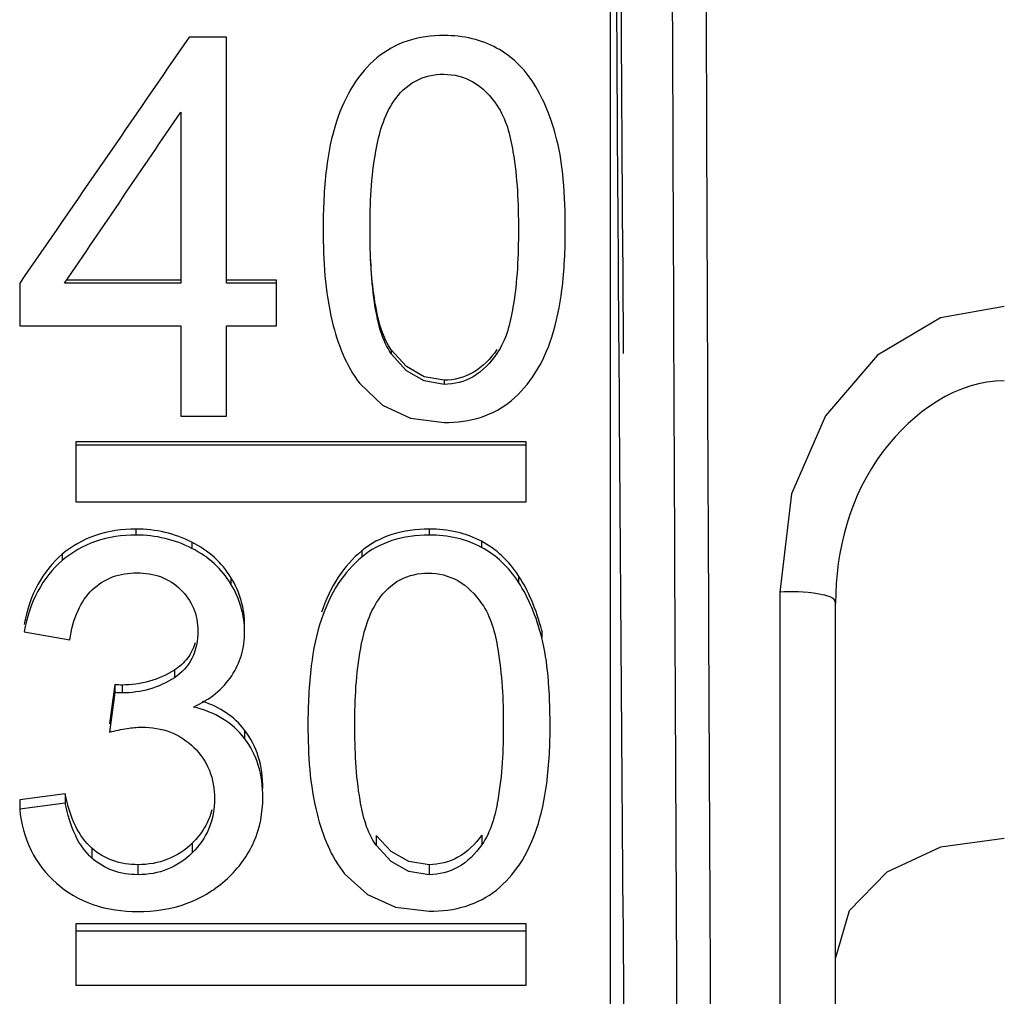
# Paper-space layout 'Sheet' of a CAD drawing. Header units: inches. Extents: x 0.2 to 10.8, y 0.2 to 8.3.
# Tile 488 of 545: x 7.3169 to 7.3519, y 6.6793 to 6.714. Entities that reach past the tile are written whole.
import ezdxf

# ---------------------------------------------------------------- set-up
doc = ezdxf.new("R2010")
doc.units = ezdxf.units.IN
doc.header["$MEASUREMENT"] = 0
doc.layers.get('0').update_dxf_attribs({"lineweight": 5})

psp = doc.layouts.new('Sheet')

# ---------------------------------------------------------------- linework, layer by layer
at = {"color": 0, "linetype": 'ByBlock', "lineweight": -3}
for p, q in [((7.337877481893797, 6.612809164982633), (7.337877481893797, 6.815106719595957)), ((7.324224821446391, 6.713428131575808), (7.322901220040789, 6.713428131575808)), ((7.324224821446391, 6.704681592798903), (7.324224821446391, 6.713428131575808)), ((7.32260408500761, 6.710763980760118), (7.32260408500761, 6.704681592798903)), ((7.316877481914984, 6.704681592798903), (7.316877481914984, 6.703167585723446)), ((7.32260408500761, 6.704681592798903), (7.318471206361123, 6.704681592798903)), ((7.32260408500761, 6.704790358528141), (7.318545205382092, 6.704790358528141)), ((7.326007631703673, 6.704790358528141), (7.324224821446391, 6.704790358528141)), ((7.326007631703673, 6.704681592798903), (7.324224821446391, 6.704681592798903)), ((7.326007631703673, 6.703167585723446), (7.326007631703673, 6.704790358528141)), ((7.316877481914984, 6.703167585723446), (7.32260408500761, 6.703167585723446)), ((7.32260408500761, 6.703167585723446), (7.32260408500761, 6.699955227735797)), ((7.324224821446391, 6.699955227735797), (7.324224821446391, 6.703167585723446)), ((7.324224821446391, 6.703167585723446), (7.326007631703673, 6.703167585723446)), ((7.330086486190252, 6.702306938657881), (7.330086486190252, 6.702168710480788)), ((7.338170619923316, 6.702216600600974), (7.338183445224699, 6.700385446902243)), ((7.341323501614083, 6.702199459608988), (7.341331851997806, 6.70017985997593)), ((7.331968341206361, 6.701230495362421), (7.331968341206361, 6.701079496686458)), ((7.338183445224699, 6.700385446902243), (7.338200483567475, 6.698001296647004)), ((7.341331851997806, 6.70017985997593), (7.341340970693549, 6.698015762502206)), ((7.32260408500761, 6.699955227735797), (7.324224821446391, 6.699955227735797)), ((7.318877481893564, 6.699037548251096), (7.318877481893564, 6.696904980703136)), ((7.334877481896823, 6.699037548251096), (7.318877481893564, 6.699037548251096)), ((7.334877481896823, 6.696904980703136), (7.334877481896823, 6.699037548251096)), ((7.334877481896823, 6.698919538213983), (7.318877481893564, 6.698919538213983)), ((7.318877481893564, 6.696904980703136), (7.334877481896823, 6.696904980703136)), ((7.321010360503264, 6.695936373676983), (7.321010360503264, 6.695722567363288)), ((7.331428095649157, 6.695936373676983), (7.331428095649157, 6.695722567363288)), ((7.333290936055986, 6.695504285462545), (7.333290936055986, 6.695285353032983)), ((7.322999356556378, 6.695468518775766), (7.322999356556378, 6.695249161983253)), ((7.329035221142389, 6.695163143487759), (7.329035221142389, 6.694940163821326)), ((7.31839016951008, 6.69504047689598), (7.31839016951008, 6.694816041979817)), ((7.32438490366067, 6.694216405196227), (7.32438490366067, 6.693982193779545)), ((7.334612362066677, 6.694278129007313), (7.334612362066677, 6.694044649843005)), ((7.343897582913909, 6.693691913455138), (7.343897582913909, 6.645255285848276)), ((7.345891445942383, 6.638006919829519), (7.345877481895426, 6.693290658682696)), ((7.317039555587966, 6.692286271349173), (7.318660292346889, 6.691998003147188)), ((7.335434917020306, 6.692335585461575), (7.335434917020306, 6.692079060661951)), ((7.322377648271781, 6.690924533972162), (7.322377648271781, 6.690651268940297)), ((7.320254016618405, 6.690408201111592), (7.320073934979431, 6.689010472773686)), ((7.320254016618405, 6.690408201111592), (7.320254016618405, 6.690128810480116)), ((7.320515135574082, 6.690390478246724), (7.320515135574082, 6.690110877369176)), ((7.320254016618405, 6.690128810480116), (7.320073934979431, 6.688714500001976)), ((7.324873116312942, 6.68878976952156), (7.324873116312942, 6.688491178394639)), ((7.318498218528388, 6.686519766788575), (7.316877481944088, 6.686309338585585)), ((7.318498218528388, 6.686519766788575), (7.318498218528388, 6.686194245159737)), ((7.316877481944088, 6.686309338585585), (7.316877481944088, 6.685981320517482)), ((7.318498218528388, 6.686194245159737), (7.316877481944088, 6.685981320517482)), ((7.329546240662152, 6.685040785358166), (7.329546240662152, 6.684697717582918)), ((7.333300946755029, 6.685049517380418), (7.333300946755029, 6.684706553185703)), ((7.323011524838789, 6.684768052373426), (7.323011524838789, 6.684421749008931)), ((7.319443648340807, 6.684587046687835), (7.319443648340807, 6.684238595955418)), ((7.321082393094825, 6.684003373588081), (7.321082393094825, 6.683647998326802)), ((7.331428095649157, 6.684003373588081), (7.331428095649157, 6.683647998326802)), ((7.318877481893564, 6.681896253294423), (7.318877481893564, 6.6797144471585)), ((7.334877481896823, 6.681896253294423), (7.318877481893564, 6.681896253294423)), ((7.334877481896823, 6.6797144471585), (7.334877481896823, 6.681896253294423)), ((7.334877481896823, 6.681642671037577), (7.318877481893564, 6.681642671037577)), ((7.318877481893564, 6.6797144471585), (7.334877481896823, 6.6797144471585))]:
    psp.add_line(p, q, dxfattribs=at)
for points in [[(7.351877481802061, 6.70385029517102), (7.349608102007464, 6.703444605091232), (7.347371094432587, 6.70211505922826), (7.345519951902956, 6.699957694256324), (7.34431840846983, 6.697185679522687), (7.343897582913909, 6.693691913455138)], [(7.331968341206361, 6.701230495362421), (7.331252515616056, 6.701351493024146), (7.330624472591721, 6.701712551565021), (7.330086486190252, 6.702306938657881)], [(7.331968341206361, 6.701079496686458), (7.33125074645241, 6.701202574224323), (7.330622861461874, 6.701568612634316), (7.330086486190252, 6.702168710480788)], [(7.328966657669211, 6.701113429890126), (7.329776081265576, 6.700344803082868), (7.330773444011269, 6.699882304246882), (7.331968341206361, 6.699726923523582)], [(7.331428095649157, 6.684003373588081), (7.330712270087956, 6.684119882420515), (7.330084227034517, 6.684467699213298), (7.329546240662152, 6.685040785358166)], [(7.331428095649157, 6.683647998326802), (7.33071050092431, 6.683766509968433), (7.33008261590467, 6.684119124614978), (7.329546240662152, 6.684697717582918)], [(7.351877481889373, 6.684938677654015), (7.349609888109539, 6.684624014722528), (7.347699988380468, 6.683741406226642), (7.346361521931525, 6.682365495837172), (7.345877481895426, 6.680696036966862)], [(7.328426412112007, 6.683680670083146), (7.329235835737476, 6.682941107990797), (7.330233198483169, 6.682496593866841), (7.331428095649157, 6.682347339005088)]]:
    psp.add_lwpolyline(points, dxfattribs=at)
for centre, radius, start, end in [((18.01423180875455, 6.770929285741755), 10.676280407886, 180.391381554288, 180.6714299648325), ((25.39443307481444, 6.770298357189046), 18.05323680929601, 180.2294047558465, 180.394372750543), ((25.09313253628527, 6.770116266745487), 17.7531372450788, 180.2329891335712, 180.4002480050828)]:
    psp.add_arc(centre, radius, start, end, dxfattribs=at)
psp.add_ellipse((7.338698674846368, 6.713958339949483), major_axis=(-0.0004443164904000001, 0.07199999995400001), ratio=0.006170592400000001, start_param=-3.808296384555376e-05, end_param=1.735029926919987, dxfattribs=at)
for points in [[(7.338025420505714, 6.72573016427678), (7.338067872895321, 6.717892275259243), (7.338116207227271, 6.710054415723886), (7.338170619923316, 6.702216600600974)], [(7.340035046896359, 6.725723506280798), (7.340066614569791, 6.716457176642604), (7.340102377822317, 6.707190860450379), (7.340142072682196, 6.697924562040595)], [(7.341237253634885, 6.725742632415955), (7.341262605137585, 6.717894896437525), (7.341291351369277, 6.710047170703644), (7.341323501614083, 6.702199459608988)], [(7.322901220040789, 6.713428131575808), (7.32089527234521, 6.710511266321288), (7.318889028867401, 6.707594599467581), (7.316877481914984, 6.704681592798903)]]:
    psp.add_open_spline(points, degree=3, dxfattribs=at)
for points, knots in [([(7.331968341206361, 6.713483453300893), (7.33152260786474, 6.713483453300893), (7.330658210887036, 6.713373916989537), (7.329888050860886, 6.712950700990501), (7.329575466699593, 6.712687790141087)], [0, 0, 0, 0, 0.5218242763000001, 1, 1, 1, 1]), ([(7.33383118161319, 6.713038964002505), (7.333559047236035, 6.713188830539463), (7.332948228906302, 6.713419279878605), (7.332301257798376, 6.713483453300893), (7.331968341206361, 6.713483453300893)], [0, 0, 0, 0, 0.4827183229, 1, 1, 1, 1]), ([(7.335152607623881, 6.711775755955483), (7.334986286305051, 6.71204112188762), (7.334598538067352, 6.712527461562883), (7.334095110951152, 6.712893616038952), (7.33383118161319, 6.713038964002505)], [0, 0, 0, 0, 0.5096627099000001, 1, 1, 1, 1]), ([(7.329575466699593, 6.712687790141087), (7.329251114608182, 6.712414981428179), (7.328658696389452, 6.71171596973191), (7.328291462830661, 6.710883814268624), (7.328141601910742, 6.710432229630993)], [0, 0, 0, 0, 0.4711130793, 1, 1, 1, 1]), ([(7.330170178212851, 6.711139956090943), (7.33036886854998, 6.711433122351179), (7.330885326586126, 6.711954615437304), (7.331605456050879, 6.712109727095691), (7.331950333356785, 6.712109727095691)], [0, 0, 0, 0, 0.5066346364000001, 1, 1, 1, 1]), ([(7.331950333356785, 6.712109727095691), (7.332308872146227, 6.712109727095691), (7.333079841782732, 6.711909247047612), (7.333615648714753, 6.711335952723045), (7.333839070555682, 6.711011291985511)], [0, 0, 0, 0, 0.4763699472, 1, 1, 1, 1]), ([(7.33597516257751, 6.709768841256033), (7.335882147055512, 6.710140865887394), (7.335661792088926, 6.710834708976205), (7.335334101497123, 6.711486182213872), (7.335152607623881, 6.711775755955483)], [0, 0, 0, 0, 0.5287679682, 1, 1, 1, 1]), ([(7.329330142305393, 6.706583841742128), (7.329330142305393, 6.707518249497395), (7.329399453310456, 6.709067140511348), (7.329820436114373, 6.710623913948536), (7.330170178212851, 6.711139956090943)], [0, 0, 0, 0, 0.5998248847, 1, 1, 1, 1]), ([(7.333839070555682, 6.711011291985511), (7.334170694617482, 6.710529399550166), (7.334542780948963, 6.709005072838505), (7.334606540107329, 6.707509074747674), (7.334606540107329, 6.706583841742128)], [0, 0, 0, 0, 0.3873469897, 1, 1, 1, 1]), ([(7.318471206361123, 6.704681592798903), (7.319160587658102, 6.705694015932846), (7.320538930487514, 6.707720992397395), (7.321915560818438, 6.709749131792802), (7.32260408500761, 6.710763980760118)], [0, 0, 0, 0, 0.4996890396, 1, 1, 1, 1]), ([(7.328141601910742, 6.710432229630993), (7.327959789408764, 6.709884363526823), (7.327717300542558, 6.708600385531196), (7.327664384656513, 6.70730307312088), (7.327664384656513, 6.706583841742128)], [0, 0, 0, 0, 0.4452419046, 1, 1, 1, 1]), ([(7.336272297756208, 6.706583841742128), (7.336272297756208, 6.707182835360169), (7.336238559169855, 6.708251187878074), (7.336088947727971, 6.709313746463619), (7.33597516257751, 6.709768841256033)], [0, 0, 0, 0, 0.5608043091, 1, 1, 1, 1]), ([(7.327664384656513, 6.706583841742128), (7.327664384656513, 6.705489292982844), (7.327778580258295, 6.703587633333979), (7.32847345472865, 6.701747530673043), (7.328966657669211, 6.701113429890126)], [0, 0, 0, 0, 0.5767233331, 1, 1, 1, 1]), ([(7.330086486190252, 6.702168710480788), (7.329756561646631, 6.702648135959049), (7.329390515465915, 6.704169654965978), (7.329330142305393, 6.70566038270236), (7.329330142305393, 6.706583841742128)], [0, 0, 0, 0, 0.3865842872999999, 1, 1, 1, 1]), ([(7.334606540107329, 6.706583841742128), (7.334606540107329, 6.705662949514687), (7.334542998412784, 6.704173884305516), (7.334171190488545, 6.702657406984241), (7.333841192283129, 6.702177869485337)], [0, 0, 0, 0, 0.6127008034, 1, 1, 1, 1]), ([(7.335791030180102, 6.70275644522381), (7.335970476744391, 6.703301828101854), (7.336215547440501, 6.704577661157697), (7.336272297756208, 6.705868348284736), (7.336272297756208, 6.706583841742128)], [0, 0, 0, 0, 0.4451988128, 1, 1, 1, 1]), ([(7.330086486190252, 6.702306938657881), (7.32979791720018, 6.702721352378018), (7.329441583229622, 6.703995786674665), (7.32935668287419, 6.705264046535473), (7.329337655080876, 6.7060374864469)], [0, 0, 0, 0, 0.3949337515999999, 1, 1, 1, 1]), ([(7.334363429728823, 6.700512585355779), (7.334686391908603, 6.700784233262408), (7.335277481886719, 6.701478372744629), (7.335643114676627, 6.702306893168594), (7.335791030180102, 6.70275644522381)], [0, 0, 0, 0, 0.4713801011, 1, 1, 1, 1]), ([(7.333841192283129, 6.702315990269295), (7.333617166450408, 6.701994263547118), (7.333083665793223, 6.701430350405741), (7.332321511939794, 6.701230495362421), (7.331968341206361, 6.701230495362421)], [0, 0, 0, 0, 0.5260796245, 1, 1, 1, 1]), ([(7.333841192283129, 6.702177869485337), (7.333617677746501, 6.701853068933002), (7.333086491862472, 6.701283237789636), (7.332321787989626, 6.701079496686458), (7.331968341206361, 6.701079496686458)], [0, 0, 0, 0, 0.5273028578, 1, 1, 1, 1]), ([(7.351877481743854, 6.701212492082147), (7.35021809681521, 6.701219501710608), (7.346815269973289, 6.698818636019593), (7.345877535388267, 6.695182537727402), (7.345877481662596, 6.693290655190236)], [0, 0, 0, 0, 0.467267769, 1, 1, 1, 1]), ([(7.331968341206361, 6.699726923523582), (7.332413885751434, 6.699726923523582), (7.333277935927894, 6.699830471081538), (7.334050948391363, 6.700249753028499), (7.334363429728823, 6.700512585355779)], [0, 0, 0, 0, 0.5217975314, 1, 1, 1, 1]), ([(7.351320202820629, 6.569124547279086), (7.355838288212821, 6.604816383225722), (7.377546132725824, 6.652293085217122), (7.410584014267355, 6.6885772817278), (7.42004675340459, 6.697679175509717)], [0, 0, 0, 0, 0.7326279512, 1, 1, 1, 1]), ([(7.321010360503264, 6.695936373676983), (7.320524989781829, 6.695936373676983), (7.319575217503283, 6.695807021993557), (7.31873663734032, 6.695331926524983), (7.31839016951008, 6.69504047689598)], [0, 0, 0, 0, 0.517386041, 1, 1, 1, 1]), ([(7.322999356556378, 6.695468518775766), (7.322696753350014, 6.695620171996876), (7.322046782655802, 6.695860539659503), (7.321357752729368, 6.695936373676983), (7.321010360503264, 6.695936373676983)], [0, 0, 0, 0, 0.4935015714, 1, 1, 1, 1]), ([(7.331428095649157, 6.695936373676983), (7.330982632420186, 6.695936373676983), (7.330121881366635, 6.695830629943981), (7.329349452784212, 6.695419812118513), (7.329035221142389, 6.695163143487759)], [0, 0, 0, 0, 0.5233370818, 1, 1, 1, 1]), ([(7.333290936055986, 6.695504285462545), (7.333017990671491, 6.69565034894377), (7.332406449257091, 6.695874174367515), (7.331760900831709, 6.695936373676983), (7.331428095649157, 6.695936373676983)], [0, 0, 0, 0, 0.4819148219, 1, 1, 1, 1]), ([(7.321010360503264, 6.695722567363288), (7.3205248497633, 6.695722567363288), (7.319573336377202, 6.695591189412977), (7.318735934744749, 6.695110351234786), (7.31839016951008, 6.694816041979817)], [0, 0, 0, 0, 0.516736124, 1, 1, 1, 1]), ([(7.322999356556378, 6.695249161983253), (7.322697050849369, 6.695402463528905), (7.322047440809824, 6.695645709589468), (7.321357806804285, 6.695722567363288), (7.321010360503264, 6.695722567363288)], [0, 0, 0, 0, 0.4938141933, 1, 1, 1, 1]), ([(7.331428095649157, 6.695722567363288), (7.330982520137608, 6.695722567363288), (7.330120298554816, 6.695615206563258), (7.3293488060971, 6.695199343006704), (7.329035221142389, 6.694940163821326)], [0, 0, 0, 0, 0.5227281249, 1, 1, 1, 1]), ([(7.333290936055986, 6.695285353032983), (7.333018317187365, 6.6954329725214), (7.332407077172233, 6.695659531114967), (7.331760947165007, 6.695722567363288), (7.331428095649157, 6.695722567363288)], [0, 0, 0, 0, 0.482242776, 1, 1, 1, 1]), ([(7.334612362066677, 6.694278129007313), (7.334445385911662, 6.694536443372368), (7.334055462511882, 6.695009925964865), (7.333553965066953, 6.69536352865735), (7.333290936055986, 6.695504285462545)], [0, 0, 0, 0, 0.5076413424, 1, 1, 1, 1]), ([(7.32438490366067, 6.694216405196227), (7.324224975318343, 6.694478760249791), (7.323818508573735, 6.694971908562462), (7.323286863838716, 6.695324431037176), (7.322999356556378, 6.695468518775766)], [0, 0, 0, 0, 0.4886023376, 1, 1, 1, 1]), ([(7.32438490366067, 6.693982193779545), (7.32422522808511, 6.694247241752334), (7.323819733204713, 6.69474555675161), (7.323287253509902, 6.69510316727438), (7.322999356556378, 6.695249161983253)], [0, 0, 0, 0, 0.4894269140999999, 1, 1, 1, 1]), ([(7.329035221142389, 6.695163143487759), (7.328712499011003, 6.694899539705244), (7.328121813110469, 6.694225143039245), (7.3277517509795, 6.693415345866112), (7.327601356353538, 6.692976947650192)], [0, 0, 0, 0, 0.4734254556, 1, 1, 1, 1]), ([(7.334612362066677, 6.694044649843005), (7.334445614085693, 6.694305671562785), (7.334056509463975, 6.694784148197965), (7.33355431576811, 6.695142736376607), (7.333290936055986, 6.695285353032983)], [0, 0, 0, 0, 0.5083904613, 1, 1, 1, 1]), ([(7.31839016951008, 6.69504047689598), (7.318039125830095, 6.694745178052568), (7.317424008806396, 6.693970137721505), (7.317131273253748, 6.693035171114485), (7.317039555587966, 6.69254036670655)], [0, 0, 0, 0, 0.4768685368, 1, 1, 1, 1]), ([(7.31839016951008, 6.694816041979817), (7.31803833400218, 6.694516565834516), (7.317422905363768, 6.693730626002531), (7.317131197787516, 6.692786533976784), (7.317039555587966, 6.692286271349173)], [0, 0, 0, 0, 0.4760181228, 1, 1, 1, 1]), ([(7.329035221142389, 6.694940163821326), (7.32871190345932, 6.694672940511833), (7.328120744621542, 6.69398924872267), (7.327751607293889, 6.693171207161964), (7.327601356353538, 6.692728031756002)], [0, 0, 0, 0, 0.4726745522, 1, 1, 1, 1]), ([(7.319468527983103, 6.693786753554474), (7.319670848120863, 6.693978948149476), (7.320170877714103, 6.694295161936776), (7.320752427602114, 6.694381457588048), (7.321046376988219, 6.694381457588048)], [0, 0, 0, 0, 0.487004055, 1, 1, 1, 1]), ([(7.321046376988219, 6.694381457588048), (7.321338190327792, 6.694381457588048), (7.321912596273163, 6.69429737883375), (7.322404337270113, 6.693980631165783), (7.322599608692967, 6.693788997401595)], [0, 0, 0, 0, 0.51611043, 1, 1, 1, 1]), ([(7.324873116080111, 6.692531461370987), (7.324873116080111, 6.692821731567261), (7.324789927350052, 6.693415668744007), (7.324541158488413, 6.693960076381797), (7.32438490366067, 6.694216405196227)], [0, 0, 0, 0, 0.4915915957, 1, 1, 1, 1]), ([(7.329629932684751, 6.693421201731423), (7.329829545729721, 6.693709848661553), (7.330349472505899, 6.694222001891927), (7.331065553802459, 6.694372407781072), (7.331410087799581, 6.694372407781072)], [0, 0, 0, 0, 0.5046090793, 1, 1, 1, 1]), ([(7.331410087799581, 6.694372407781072), (7.33176819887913, 6.694372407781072), (7.332534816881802, 6.694177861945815), (7.33307444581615, 6.693614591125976), (7.333298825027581, 6.693295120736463)], [0, 0, 0, 0, 0.4784351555, 1, 1, 1, 1]), ([(7.335434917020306, 6.692335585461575), (7.335341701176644, 6.692695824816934), (7.335120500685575, 6.693368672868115), (7.334793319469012, 6.693998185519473), (7.334612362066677, 6.694278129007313)], [0, 0, 0, 0, 0.5274769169, 1, 1, 1, 1]), ([(7.318660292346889, 6.691998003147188), (7.318712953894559, 6.692354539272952), (7.318872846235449, 6.693007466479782), (7.319248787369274, 6.693578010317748), (7.319468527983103, 6.693786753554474)], [0, 0, 0, 0, 0.5431964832, 1, 1, 1, 1]), ([(7.322599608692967, 6.693788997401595), (7.322790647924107, 6.69360151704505), (7.323114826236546, 6.693142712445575), (7.323207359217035, 6.692589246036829), (7.323207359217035, 6.692313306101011)], [0, 0, 0, 0, 0.4923894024, 1, 1, 1, 1]), ([(7.324873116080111, 6.692277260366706), (7.324873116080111, 6.692570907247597), (7.324790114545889, 6.693171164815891), (7.324541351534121, 6.6937225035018), (7.32438490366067, 6.693982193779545)], [0, 0, 0, 0, 0.4920177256, 1, 1, 1, 1]), ([(7.335434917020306, 6.692079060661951), (7.335341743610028, 6.69244340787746), (7.335120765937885, 6.693123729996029), (7.334793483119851, 6.693761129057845), (7.334612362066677, 6.694044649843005)], [0, 0, 0, 0, 0.5278148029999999, 1, 1, 1, 1]), ([(7.328789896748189, 6.688973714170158), (7.328789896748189, 6.689884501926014), (7.328859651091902, 6.691398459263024), (7.329282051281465, 6.692918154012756), (7.329629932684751, 6.693421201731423)], [0, 0, 0, 0, 0.5982549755, 1, 1, 1, 1]), ([(7.345877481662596, 6.693290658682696), (7.345877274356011, 6.693513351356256), (7.344911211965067, 6.693712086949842), (7.344363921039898, 6.693718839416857), (7.343897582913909, 6.69369191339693)], [0, 0, 0, 0, 0.3228331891, 1, 1, 1, 1]), ([(7.333298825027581, 6.693295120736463), (7.333628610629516, 6.692825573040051), (7.33400237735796, 6.691337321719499), (7.334066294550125, 6.689875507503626), (7.334066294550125, 6.688973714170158)], [0, 0, 0, 0, 0.3888558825, 1, 1, 1, 1]), ([(7.327601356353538, 6.692728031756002), (7.327420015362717, 6.692193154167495), (7.327177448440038, 6.690940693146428), (7.327124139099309, 6.689674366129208), (7.327124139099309, 6.688973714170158)], [0, 0, 0, 0, 0.4463148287, 1, 1, 1, 1]), ([(7.323207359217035, 6.692313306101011), (7.323207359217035, 6.691979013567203), (7.323100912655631, 6.691314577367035), (7.322635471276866, 6.6908184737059), (7.322377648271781, 6.690651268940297)], [0, 0, 0, 0, 0.5210397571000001, 1, 1, 1, 1]), ([(7.324413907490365, 6.690721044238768), (7.324562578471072, 6.690947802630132), (7.324801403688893, 6.69145020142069), (7.324873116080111, 6.692001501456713), (7.324873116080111, 6.692277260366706)], [0, 0, 0, 0, 0.4957865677, 1, 1, 1, 1]), ([(7.335732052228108, 6.688973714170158), (7.335732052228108, 6.689557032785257), (7.335698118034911, 6.69059900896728), (7.335548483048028, 6.691634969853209), (7.335434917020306, 6.692079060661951)], [0, 0, 0, 0, 0.5599677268, 1, 1, 1, 1]), ([(7.323116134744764, 6.69189225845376), (7.323057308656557, 6.691695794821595), (7.322870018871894, 6.69131571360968), (7.32255244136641, 6.691036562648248), (7.322377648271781, 6.690924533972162)], [0, 0, 0, 0, 0.4969334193, 1, 1, 1, 1]), ([(7.322377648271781, 6.690924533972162), (7.322105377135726, 6.690750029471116), (7.321501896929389, 6.690473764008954), (7.320844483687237, 6.690390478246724), (7.320515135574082, 6.690390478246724)], [0, 0, 0, 0, 0.4954388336, 1, 1, 1, 1]), ([(7.322377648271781, 6.690651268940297), (7.322105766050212, 6.690474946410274), (7.321502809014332, 6.690195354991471), (7.320844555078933, 6.690110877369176), (7.320515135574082, 6.690110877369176)], [0, 0, 0, 0, 0.4958929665, 1, 1, 1, 1]), ([(7.323054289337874, 6.689609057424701), (7.323334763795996, 6.689735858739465), (7.323850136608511, 6.690040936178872), (7.324258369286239, 6.690483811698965), (7.324413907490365, 6.690721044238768)], [0, 0, 0, 0, 0.5203988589, 1, 1, 1, 1]), ([(7.320515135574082, 6.690390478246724), (7.320476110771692, 6.690390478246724), (7.320388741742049, 6.690390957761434), (7.32030167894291, 6.690400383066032), (7.320254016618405, 6.690408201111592)], [0, 0, 0, 0, 0.4468963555, 1, 1, 1, 1]), ([(7.320515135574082, 6.690110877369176), (7.320476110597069, 6.690110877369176), (7.320388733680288, 6.690111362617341), (7.320301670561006, 6.690120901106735), (7.320254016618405, 6.690128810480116)], [0, 0, 0, 0, 0.446863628, 1, 1, 1, 1]), ([(7.324873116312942, 6.688491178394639), (7.324659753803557, 6.688768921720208), (7.324107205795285, 6.689264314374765), (7.323417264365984, 6.689525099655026), (7.323054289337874, 6.689609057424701)], [0, 0, 0, 0, 0.4845579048, 1, 1, 1, 1]), ([(7.324873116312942, 6.68878976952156), (7.324690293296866, 6.689024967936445), (7.324237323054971, 6.689449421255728), (7.323676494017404, 6.689710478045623), (7.323380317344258, 6.68980546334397)], [0, 0, 0, 0, 0.4892120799, 1, 1, 1, 1]), ([(7.320073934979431, 6.688714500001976), (7.32028042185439, 6.688767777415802), (7.320658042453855, 6.688851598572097), (7.321044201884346, 6.688893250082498), (7.321217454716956, 6.688893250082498)], [0, 0, 0, 0, 0.5517416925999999, 1, 1, 1, 1]), ([(7.321217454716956, 6.688893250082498), (7.321564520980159, 6.688893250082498), (7.32225315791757, 6.688788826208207), (7.322837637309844, 6.688402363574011), (7.323072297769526, 6.688169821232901)], [0, 0, 0, 0, 0.5123263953, 1, 1, 1, 1]), ([(7.327124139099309, 6.688973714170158), (7.327124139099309, 6.687912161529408), (7.327236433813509, 6.686065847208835), (7.327936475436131, 6.684287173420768), (7.328426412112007, 6.683680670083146)], [0, 0, 0, 0, 0.5765478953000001, 1, 1, 1, 1]), ([(7.329546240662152, 6.684697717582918), (7.329218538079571, 6.685157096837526), (7.328848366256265, 6.686631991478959), (7.328789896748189, 6.68807782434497), (7.328789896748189, 6.688973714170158)], [0, 0, 0, 0, 0.3864505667, 1, 1, 1, 1]), ([(7.334066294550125, 6.688973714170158), (7.334066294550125, 6.688080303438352), (7.334004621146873, 6.686635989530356), (7.333628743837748, 6.685166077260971), (7.333300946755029, 6.684706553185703)], [0, 0, 0, 0, 0.6128195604, 1, 1, 1, 1]), ([(7.335250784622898, 6.68526499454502), (7.335430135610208, 6.685791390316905), (7.335675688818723, 6.687027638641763), (7.335732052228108, 6.688279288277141), (7.335732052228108, 6.688973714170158)], [0, 0, 0, 0, 0.4446977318, 1, 1, 1, 1]), ([(7.325521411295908, 6.686712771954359), (7.325521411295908, 6.687096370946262), (7.325432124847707, 6.687839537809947), (7.325089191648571, 6.688511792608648), (7.324873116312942, 6.68878976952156)], [0, 0, 0, 0, 0.5214223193, 1, 1, 1, 1]), ([(7.323072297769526, 6.688169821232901), (7.323304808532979, 6.68793940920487), (7.323694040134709, 6.687370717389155), (7.323801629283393, 6.686692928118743), (7.323801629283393, 6.686354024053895)], [0, 0, 0, 0, 0.4913208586, 1, 1, 1, 1]), ([(7.325521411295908, 6.686389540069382), (7.325521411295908, 6.686777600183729), (7.325432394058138, 6.68752840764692), (7.325089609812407, 6.68820935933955), (7.324873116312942, 6.688491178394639)], [0, 0, 0, 0, 0.5219824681, 1, 1, 1, 1]), ([(7.319443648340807, 6.684587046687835), (7.319200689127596, 6.684798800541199), (7.318778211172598, 6.685418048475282), (7.318578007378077, 6.686123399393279), (7.318498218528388, 6.686519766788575)], [0, 0, 0, 0, 0.4435515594, 1, 1, 1, 1]), ([(7.319443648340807, 6.684238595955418), (7.319200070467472, 6.684453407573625), (7.31877763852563, 6.685081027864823), (7.318577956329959, 6.685793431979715), (7.318498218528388, 6.686194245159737)], [0, 0, 0, 0, 0.4428035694, 1, 1, 1, 1]), ([(7.323801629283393, 6.686354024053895), (7.323801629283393, 6.685993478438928), (7.323679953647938, 6.685270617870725), (7.323260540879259, 6.684668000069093), (7.323011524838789, 6.684421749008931)], [0, 0, 0, 0, 0.5072692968, 1, 1, 1, 1]), ([(7.324258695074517, 6.68350931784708), (7.324652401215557, 6.6838756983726), (7.325320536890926, 6.684761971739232), (7.325521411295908, 6.685854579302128), (7.325521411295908, 6.686389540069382)], [0, 0, 0, 0, 0.5013278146, 1, 1, 1, 1]), ([(7.316877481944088, 6.685981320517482), (7.316928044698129, 6.685474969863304), (7.317179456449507, 6.684481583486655), (7.317813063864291, 6.683669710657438), (7.318180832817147, 6.683346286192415)], [0, 0, 0, 0, 0.5095714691, 1, 1, 1, 1]), ([(7.323712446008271, 6.685956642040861), (7.323654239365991, 6.685734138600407), (7.323474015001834, 6.685298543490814), (7.32317912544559, 6.684931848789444), (7.323011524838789, 6.684768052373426)], [0, 0, 0, 0, 0.4953076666, 1, 1, 1, 1]), ([(7.333300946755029, 6.685049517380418), (7.333075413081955, 6.684737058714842), (7.332534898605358, 6.684191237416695), (7.331780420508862, 6.684003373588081), (7.331428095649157, 6.684003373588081)], [0, 0, 0, 0, 0.5223856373, 1, 1, 1, 1]), ([(7.333823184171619, 6.683102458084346), (7.334144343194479, 6.683362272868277), (7.334734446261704, 6.684027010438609), (7.335102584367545, 6.684830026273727), (7.335250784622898, 6.68526499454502)], [0, 0, 0, 0, 0.4733972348, 1, 1, 1, 1]), ([(7.323011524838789, 6.684768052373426), (7.322761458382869, 6.684523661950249), (7.322155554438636, 6.684118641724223), (7.321438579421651, 6.684003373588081), (7.321082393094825, 6.684003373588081)], [0, 0, 0, 0, 0.4953746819, 1, 1, 1, 1]), ([(7.333300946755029, 6.684706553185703), (7.333075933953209, 6.684391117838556), (7.332537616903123, 6.68383948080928), (7.331780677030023, 6.683647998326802), (7.331428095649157, 6.683647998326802)], [0, 0, 0, 0, 0.5235694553, 1, 1, 1, 1]), ([(7.321082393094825, 6.684003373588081), (7.32078062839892, 6.684003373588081), (7.320182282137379, 6.684086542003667), (7.319660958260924, 6.68439764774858), (7.319443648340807, 6.684587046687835)], [0, 0, 0, 0, 0.5114415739, 1, 1, 1, 1]), ([(7.323011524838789, 6.684421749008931), (7.322762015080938, 6.684175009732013), (7.322157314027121, 6.683765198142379), (7.321438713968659, 6.683647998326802), (7.321082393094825, 6.683647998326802)], [0, 0, 0, 0, 0.4961721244, 1, 1, 1, 1]), ([(7.321082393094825, 6.683647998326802), (7.320780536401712, 6.683647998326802), (7.320181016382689, 6.68373250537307), (7.319660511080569, 6.684047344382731), (7.319443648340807, 6.684238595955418)], [0, 0, 0, 0, 0.510751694, 1, 1, 1, 1]), ([(7.318180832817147, 6.683346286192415), (7.318557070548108, 6.683015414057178), (7.319482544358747, 6.682477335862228), (7.320535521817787, 6.682338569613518), (7.321073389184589, 6.682338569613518)], [0, 0, 0, 0, 0.4822710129, 1, 1, 1, 1]), ([(7.321073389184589, 6.682338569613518), (7.321666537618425, 6.682338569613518), (7.322836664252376, 6.682502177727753), (7.323849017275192, 6.683128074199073), (7.324258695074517, 6.68350931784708)], [0, 0, 0, 0, 0.514539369, 1, 1, 1, 1]), ([(7.331428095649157, 6.682347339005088), (7.331873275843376, 6.682347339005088), (7.332732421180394, 6.682445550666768), (7.33350855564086, 6.682847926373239), (7.333823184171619, 6.683102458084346)], [0, 0, 0, 0, 0.5238187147, 1, 1, 1, 1])]:
    psp.add_open_spline(points, degree=3, knots=knots, dxfattribs=at)

doc.saveas('drawing.dxf')
